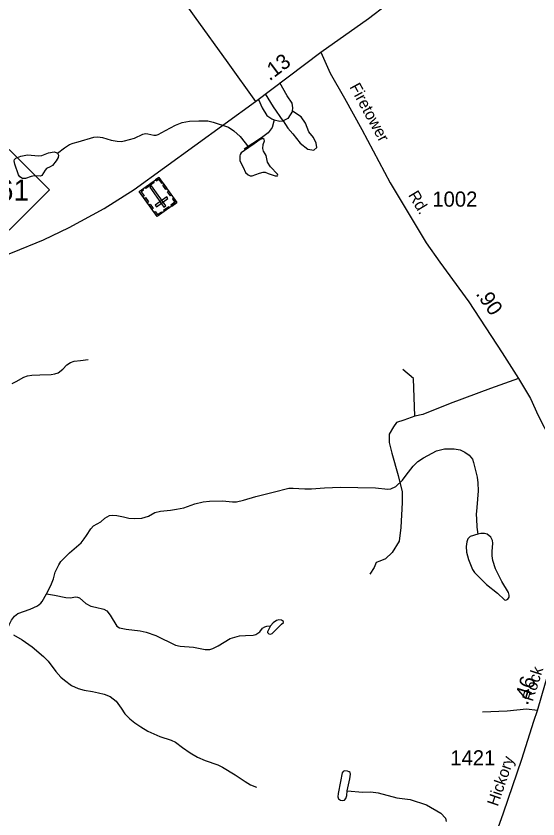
# Model space of a CAD drawing. Extents: x 2126262 to 2293712, y 749403 to 919119.
# Drawn here: x 2229493 to 2233802, y 865355 to 871988 of the extents above; entities that cross this region are included whole.
import ezdxf

# ---------------------------------------------------------------- set-up
doc = ezdxf.new("R2010")
doc.units = 0
for name, color, linetype in [('Exist Cultural Cemetery CELL', 7, 'Continuous'), ('Exist Hydrographic Creek Single Shore', 7, 'Continuous'), ('Exist Hydrographic Misc Water Feature', 7, 'Continuous'), ('Exist Hydrographic Pond Under 1500 Sq Ft', 7, 'Continuous'), ('Exist Road Non-System Type 51', 7, 'Continuous'), ('Exist Road Primary NC Attributed', 7, 'Continuous'), ('Exist Road Primary NC Service Mileage Hundredths English Label', 7, 'Continuous'), ('Exist Road Primary NC Shield CELL', 7, 'Continuous'), ('Exist Road Primary NC Shield Number Label', 7, 'Continuous'), ('Exist Road Secondary Mileage Hundredths English Label', 7, 'Continuous'), ('Exist Road Secondary Type 51 Attributed', 7, 'Continuous'), ('Exist Road Secondary Type 51 Label', 7, 'Continuous'), ('Exist Road Secondary Type 51 Number Label', 7, 'Continuous')]:
    doc.layers.add(name, color=color, linetype=linetype)

msp = doc.modelspace()

# ---------------------------------------------------------------- linework, layer by layer
at = {"layer": 'Exist Cultural Cemetery CELL'}
for points in [[(2230820.1, 870447.7), (2230657.9, 870332.3), (2230510.3, 870539.8), (2230672.6, 870655.2)], [(2230632.4, 870612.6), (2230563.2, 870563.4), (2230556.6, 870572.7), (2230625.8, 870621.8)], [(2230645.6, 870636), (2230652.3, 870626.6), (2230670.2, 870639.4), (2230693.6, 870606.5), (2230702.7, 870612.9), (2230672.6, 870655.2)], [(2230537.3, 870559), (2230544, 870549.7), (2230526, 870536.9), (2230549.5, 870504), (2230540.4, 870497.5), (2230510.3, 870539.8)], [(2230714.3, 870408.4), (2230729.5, 870419.2), (2230612, 870584.5), (2230596.8, 870573.7)], [(2230713.1, 870598.2), (2230738.2, 870562.9), (2230728.9, 870556.3), (2230703.8, 870591.6)], [(2230752.1, 870543.4), (2230777.2, 870508.1), (2230767.9, 870501.5), (2230742.8, 870536.8)], [(2230561.5, 870487.5), (2230586.6, 870452.2), (2230577.3, 870445.6), (2230552.2, 870480.9)], [(2230747.4, 870479.5), (2230736.6, 870494.7), (2230640.6, 870426.5), (2230651.5, 870411.3)], [(2230795, 870483), (2230785.8, 870476.4), (2230804.4, 870450.2), (2230771.4, 870426.7), (2230777.8, 870417.6), (2230820.1, 870447.7)], [(2230599.6, 870433.8), (2230624.7, 870398.5), (2230615.5, 870391.9), (2230590.4, 870427.2)], [(2230759.8, 870404.8), (2230717.5, 870374.8), (2230710.9, 870384), (2230753.1, 870414.1)], [(2230632.7, 870367.6), (2230641.9, 870374.2), (2230660.6, 870348), (2230693.6, 870371.5), (2230700.1, 870362.4), (2230657.8, 870332.3)]]:
    msp.add_lwpolyline(points, close=True, dxfattribs=at)
at = {"layer": 'Exist Hydrographic Creek Single Shore'}
for points in [[(2229743.6, 867213.8), (2229780.1, 867284.2), (2229800.9, 867337.8), (2229817.3, 867393.6), (2229845.7, 867454.8), (2229863.2, 867482.1), (2229935.3, 867553.6), (2230029.3, 867636.7), (2230056.6, 867670.6), (2230074.1, 867695.8), (2230110.2, 867751.5), (2230133.1, 867777.8), (2230194.3, 867809.5), (2230226, 867839), (2230264.2, 867860.9), (2230288.3, 867865.2), (2230325.4, 867863.1), (2230381.1, 867849.9), (2230423.1, 867840.8), (2230469, 867836.4), (2230530.2, 867840.8), (2230585.9, 867857.2), (2230638.4, 867885.6), (2230686.5, 867896.5), (2230767.3, 867905.3), (2230817.6, 867915.1), (2230878.2, 867924.9), (2230970, 867957.7), (2231037.8, 867974.1), (2231089.1, 867980.7), (2231196.2, 867984), (2231278.8, 867974.1), (2231312.7, 867975.2), (2231369.5, 867988.4), (2231473.3, 868020.1), (2231616.5, 868056.1), (2231745.4, 868086.8), (2231780.4, 868088.9), (2231826.3, 868085.7), (2231877, 868082.4), (2231931.6, 868082.4), (2232039.8, 868090), (2232170.9, 868096.6), (2232314.7, 868094), (2232461.1, 868091.8), (2232562.8, 868078.7), (2232587.9, 868082), (2232628.3, 868102.7), (2232684.1, 868153), (2232714.7, 868195.7), (2232771.5, 868268.9), (2232810.8, 868308.3), (2232856.7, 868338.9), (2232964.3, 868395.2), (2233031, 868411.6), (2233110.8, 868412.7), (2233159.9, 868404), (2233199.3, 868385.4), (2233233.1, 868360.2), (2233260.5, 868326.3), (2233270.3, 868301.2), (2233276.9, 868267.3), (2233300.9, 868179.4), (2233306.4, 868132.4), (2233307.5, 868064.6), (2233297.6, 867927.9), (2233292.2, 867869.3), (2233293.2, 867834.3), (2233296.5, 867764.3), (2233306.4, 867708.6)], [(2229412.2, 866904), (2229435.4, 866959.5), (2229455.1, 866997.8), (2229479.1, 867029.5), (2229507.5, 867051.3), (2229610.2, 867088.5), (2229670.3, 867115.9), (2229697.7, 867136.6), (2229708.6, 867153), (2229743.6, 867213.8)]]:
    msp.add_lwpolyline(points, dxfattribs=at)
at = {"layer": 'Exist Hydrographic Misc Water Feature'}
for points in [[(2229835.9, 870855.3), (2229892.1, 870898), (2229934.8, 870925.3), (2229964.3, 870938.4), (2230004.7, 870948.3), (2230134.7, 870986.5), (2230168.6, 870988.7), (2230206.8, 870985.4), (2230277.9, 870963.6), (2230328.1, 870953.7), (2230359.8, 870952.6), (2230387.1, 870957), (2230470.9, 870980), (2230538.6, 871011.7), (2230562.6, 871018.2), (2230582.3, 871015), (2230629.3, 871002.9), (2230650.1, 871002.9), (2230666.4, 871009.5), (2230727.6, 871041.2), (2230809.6, 871087.7), (2230865.3, 871108.4), (2230924.3, 871118.3), (2231001.3, 871122.7), (2231075.6, 871122.7), (2231119.3, 871111.7), (2231247.1, 871069.1), (2231291.9, 871040.7), (2231342.2, 870993.6), (2231415.4, 870901.8)], [(2229459.6, 868951.3), (2229494.5, 868969.9), (2229556.8, 869004.9), (2229588.5, 869015.8), (2229623.5, 869021.3), (2229689, 869023.5), (2229781.9, 869026.8), (2229813.6, 869031.1), (2229839.8, 869041), (2229879.2, 869071.6), (2229913.6, 869106.2), (2229942, 869124.8), (2229973.7, 869136.9), (2230025, 869143.4), (2230087.3, 869151.1)], [(2229743.6, 867213.8), (2229809.9, 867204), (2229903.9, 867184.3), (2229946.5, 867182.1), (2229980.3, 867189.8), (2230001.1, 867187.6), (2230016.4, 867183.2), (2230070, 867136.2), (2230111.5, 867114.3), (2230148.6, 867105.6), (2230218.6, 867089.2), (2230241.5, 867073.9), (2230271, 867038.9), (2230326.3, 866947.5), (2230346, 866934.4), (2230402.8, 866922.3), (2230517.5, 866910.3), (2230567.8, 866898.3), (2230647.6, 866872), (2230809.8, 866791.1), (2230848.1, 866781.3), (2230958.4, 866774.7), (2231054.6, 866754), (2231093.9, 866756.1), (2231118, 866762.7), (2231162.8, 866786.8), (2231259.5, 866846.9), (2231338.2, 866868.8), (2231387.3, 866872), (2231449.6, 866874.2), (2231471.5, 866879.7), (2231506.4, 866901.6), (2231527.2, 866931.1), (2231546.9, 866943.1), (2231563.3, 866948.6), (2231593.9, 866951.9)], [(2229473, 866875.9), (2229542.9, 866834.3), (2229624.9, 866777.5), (2229721, 866697.7), (2229757.1, 866658.3), (2229821.6, 866573), (2229862, 866526), (2229893.7, 866500.9), (2229951.6, 866457.1), (2230005.1, 866433.1), (2230056.5, 866420), (2230124.8, 866408.5), (2230172.9, 866397.5), (2230221, 866386.6), (2230269, 866365.8), (2230319.3, 866329.7), (2230359.7, 866269.6), (2230390.3, 866223.7), (2230431.9, 866182.1), (2230474.5, 866149.3), (2230523.6, 866117.6), (2230582.2, 866081), (2230680.6, 866037.3), (2230773.4, 866005.6), (2230809.5, 865989.2), (2230868.5, 865946.5), (2230929.7, 865902.8), (2230989.8, 865865.6), (2231053.2, 865837.2), (2231158.6, 865802.7), (2231198, 865783.1), (2231302.9, 865718.6), (2231384.8, 865665), (2231429.6, 865637.6), (2231477.7, 865619.1)], [(2232227.7, 865586.6), (2232355.6, 865577.8), (2232423.3, 865578.9), (2232481.8, 865572.4), (2232638, 865530.8), (2232746.2, 865514.8), (2232881.7, 865471), (2233000.8, 865403.2), (2233038, 865361.7), (2233044.5, 865335.4)]]:
    msp.add_lwpolyline(points, dxfattribs=at)
for points in [[(2231415.4, 870901.8), (2231352.8, 870858.5), (2231343, 870845.4), (2231340.8, 870832.3), (2231341.9, 870794), (2231349.5, 870776.5), (2231369.2, 870738.2), (2231387.8, 870694.5), (2231408.5, 870674.8), (2231426, 870667.2), (2231442.4, 870667.2), (2231502.5, 870689), (2231534.2, 870698.9), (2231548.4, 870698.9), (2231575.7, 870686.8), (2231631.4, 870668.3), (2231651.1, 870668.3), (2231653.3, 870673.7), (2231651.1, 870680.3), (2231594.3, 870741.5), (2231569.1, 870782), (2231558.2, 870835.5), (2231548.4, 870850.8), (2231535.3, 870872.7), (2231530.9, 870892.4), (2231533.1, 870927.4), (2231544, 870958), (2231540.7, 870968.9), (2231529.8, 870975.5), (2231509, 870966.7), (2231458.8, 870932.8)], [(2231593.9, 866951.9), (2231568.7, 866901.6), (2231568.7, 866896.1), (2231579.7, 866885.2), (2231592.8, 866880.8), (2231608.1, 866886.3), (2231627.7, 866907), (2231684.6, 866965), (2231700.9, 866979.2), (2231699.9, 866985.7), (2231685.6, 866996.7), (2231662.7, 867001.1), (2231641.9, 866995.6), (2231614.6, 866975.9)], [(2232227.7, 865586.6), (2232247.4, 865687.9), (2232253.9, 865726.2), (2232251.8, 865739.3), (2232241.9, 865745.9), (2232228.8, 865751.4), (2232204.8, 865752.5), (2232194.9, 865747), (2232186.2, 865736.1), (2232172, 865666.1), (2232153.4, 865566.6), (2232149, 865537.1), (2232155.6, 865522.9), (2232172, 865510.8), (2232189.5, 865508.6), (2232205.9, 865511.9), (2232216.8, 865525), (2232223.3, 865549.1)]]:
    msp.add_lwpolyline(points, close=True, dxfattribs=at)
at = {"layer": 'Exist Hydrographic Pond Under 1500 Sq Ft'}
for points in [[(2229481.8, 870764.6), (2229476.4, 870790.8), (2229479.6, 870801.8), (2229491.7, 870812.7), (2229532.1, 870830.2), (2229587.8, 870840), (2229678.5, 870833.5), (2229704.7, 870836.7), (2229760.5, 870858.6), (2229808.6, 870865.2), (2229824.9, 870861.9), (2229835.9, 870855.3)], [(2229835.9, 870855.3), (2229842.4, 870838.9), (2229840.2, 870818.2), (2229824.9, 870793), (2229794.3, 870753.6), (2229773.6, 870741.6), (2229745.2, 870728.5), (2229732.1, 870714.3), (2229704.7, 870670.6), (2229693.8, 870665.1), (2229644.6, 870667.3), (2229617.3, 870661.8), (2229570.3, 870645.4), (2229545.2, 870646.5), (2229524.4, 870659.6), (2229513.5, 870677.1), (2229481.8, 870764.6)]]:
    msp.add_lwpolyline(points, dxfattribs=at)
msp.add_lwpolyline([(2233306.4, 867708.6), (2233241.6, 867689.5), (2233223, 867668.8), (2233215.3, 867644.7), (2233209.9, 867605.4), (2233212.1, 867560.5), (2233228.5, 867498.2), (2233260.1, 867416.2), (2233278.7, 867392.1), (2233378.2, 867291.6), (2233468.9, 867219.4), (2233524.6, 867165.8), (2233536.6, 867162.5), (2233553, 867171.3), (2233563.9, 867186.6), (2233565, 867203), (2233558.5, 867226), (2233504.9, 867316.7), (2233452.5, 867422.8), (2233428.4, 867489.5), (2233423, 867527.7), (2233425.1, 867564.9), (2233429.5, 867632.7), (2233427.3, 867655.6), (2233412, 867681.9), (2233382.5, 867707), (2233359.6, 867713.6), (2233331.2, 867712.5)], close=True, dxfattribs=at)
at = {"layer": 'Exist Road Non-System Type 51'}
for points in [[(2231774.3, 871200.7), (2231778.5, 871229.7), (2231771.5, 871267.3), (2231732.5, 871328.8), (2231670.1, 871435.5)], [(2231699, 871122.6), (2231618.1, 871237), (2231551.6, 871344.8)], [(2231494.4, 871297.3), (2231526.1, 871229.8), (2231562.3, 871167), (2231604.2, 871139.1), (2231625.1, 871130.9)], [(2231699, 871122.6), (2231736.7, 871062.6), (2231777.1, 871013.7), (2231838.5, 870936.9), (2231901.2, 870888.1), (2231952.8, 870881.1), (2231976.5, 870900.6), (2231971, 870938.3), (2231948.7, 870984.4), (2231909.6, 871031.8), (2231881.7, 871101.6), (2231848.2, 871154.7), (2231774.3, 871200.7)], [(2231774.3, 871200.7), (2231736.7, 871142.1), (2231699, 871122.6)], [(2231625.1, 871130.9), (2231607, 871066.7), (2231574.9, 871023.5), (2231520.5, 870983), (2231375.5, 870888.1)], [(2231625.1, 871130.9), (2231671.1, 871119.8), (2231699, 871122.6)], [(2232786.1, 868683.3), (2232775, 868993.2), (2232685.7, 869068.6)], [(2233641.6, 868993.5), (2233410.2, 868911.3), (2233078.2, 868788.4), (2232850.3, 868697.3), (2232786.1, 868683.3)], [(2232786.1, 868683.3), (2232693.4, 868649.2), (2232634.8, 868631), (2232608.3, 868593.3), (2232573.4, 868534.7), (2232574.8, 868464.9), (2232595.8, 868375.6), (2232648.6, 868192), (2232680.7, 868056.7), (2232682.1, 867970.1), (2232670.9, 867761.9), (2232655.6, 867650.2), (2232598.4, 867555.3), (2232544, 867505), (2232495.2, 867484.1), (2232467.3, 867474.3), (2232449.2, 867432.4), (2232414.3, 867376.6)], [(2233798.8, 866251.9), (2233707.1, 866260.9), (2233546.7, 866245.5), (2233343.1, 866237.1)]]:
    msp.add_lwpolyline(points, dxfattribs=at)
at = {"layer": 'Exist Road Primary NC Attributed'}
for points in [[(2232008.7, 871688.7), (2232401.7, 871968.7), (2232706.8, 872202.7), (2233093.9, 872481.3), (2233461.6, 872736.2), (2233678, 872871.7)], [(2231469.5, 871281), (2232008.7, 871688.7), (2232008.7, 871688.7)], [(2222453.9, 867027.3), (2222794.9, 867269.3), (2223099.8, 867448.8), (2223615.4, 867742.8), (2223789.5, 867837), (2224326.1, 868113.1), (2224656, 868276.3), (2225107.3, 868482.6), (2225480.1, 868640.3), (2225736.7, 868740.8), (2226668.5, 869062.5), (2227187.9, 869232.2), (2227767.6, 869438.7), (2228256.7, 869601.6), (2229223.7, 869941.9), (2229464.6, 870033.7), (2229720.7, 870139.4), (2229932.7, 870239.9), (2230221, 870397.4), (2230467.7, 870554.9), (2231469.5, 871281)]]:
    msp.add_lwpolyline(points, dxfattribs=at)
at = {"layer": 'Exist Road Primary NC Shield CELL'}
msp.add_lwpolyline([(2229102.1, 870552.1), (2229435.1, 870885.1), (2229768.1, 870552.1), (2229435.1, 870219.1)], close=True, dxfattribs=at)
at = {"layer": 'Exist Road Secondary Type 51 Attributed'}
for points in [[(2228633.1, 874282.6), (2228876, 874176.1), (2229246.9, 874022.6), (2229442.2, 873913.7), (2229592.3, 873786.1), (2229751.2, 873613), (2230099.3, 873186.9), (2230314, 872888.2), (2230703.6, 872351.1), (2230962.5, 871986.1), (2231241.4, 871600.8), (2231469.5, 871281)], [(2232008.7, 871688.7), (2232087.7, 871515), (2232204.8, 871308.5), (2232346.8, 871049.7), (2232581.3, 870609.4), (2232878, 870115), (2232991, 869955.9), (2233232, 869627.2), (2233506.5, 869206.6), (2233641.6, 868993.5), (2233739.1, 868829.1), (2233804.5, 868687.2), (2233906.2, 868490.7), (2233942.5, 868390.2), (2233992.5, 868177.2), (2234057.9, 867884.7), (2234112.2, 867596.4), (2234151.2, 867468.4)], [(2233419.5, 865128.4), (2233517.1, 865407.1), (2233668.8, 865849.7), (2233767.9, 866162.4), (2233798.8, 866251.9), (2233863.6, 866479.6), (2234005.7, 866926.8), (2234083.6, 867181.6), (2234125.4, 867331), (2234151.2, 867468.4)]]:
    msp.add_lwpolyline(points, dxfattribs=at)

# ---------------------------------------------------------------- texts
at = {"layer": 'Exist Road Primary NC Service Mileage Hundredths English Label'}
msp.add_text('.13', height=125, rotation=37.09393, dxfattribs=at).set_placement((2231586.5, 871447.8))
at = {"layer": 'Exist Road Primary NC Shield Number Label'}
msp.add_text('561', height=175, dxfattribs=at).set_placement((2229211.2, 870462.3))
at = {"layer": 'Exist Road Secondary Mileage Hundredths English Label'}
for s, rotation, p in [('.90', 304.70072, (2233284.4, 869693)), ('.46', 72.79774, (2233717, 866289))]:
    msp.add_text(s, height=125, rotation=rotation, dxfattribs=at).set_placement(p)
at = {"layer": 'Exist Road Secondary Type 51 Label'}
for s, rotation, p in [('Firetower', 298.5796, (2232243.6, 871403.1)), ('Rd.', 300.8244, (2232727.3, 870509.6)), ('Rock', 72.19843, (2233758.6, 866320.6)), ('Hickory', 71.07156, (2233469.1, 865454.1))]:
    msp.add_text(s, height=95, rotation=rotation, dxfattribs=at).set_placement(p)
at = {"layer": 'Exist Road Secondary Type 51 Number Label'}
for s, p in [('1002', (2232929.7, 870413.2)), ('1421', (2233077.8, 865797.5))]:
    msp.add_text(s, height=125, dxfattribs=at).set_placement(p)

doc.saveas('drawing.dxf')
